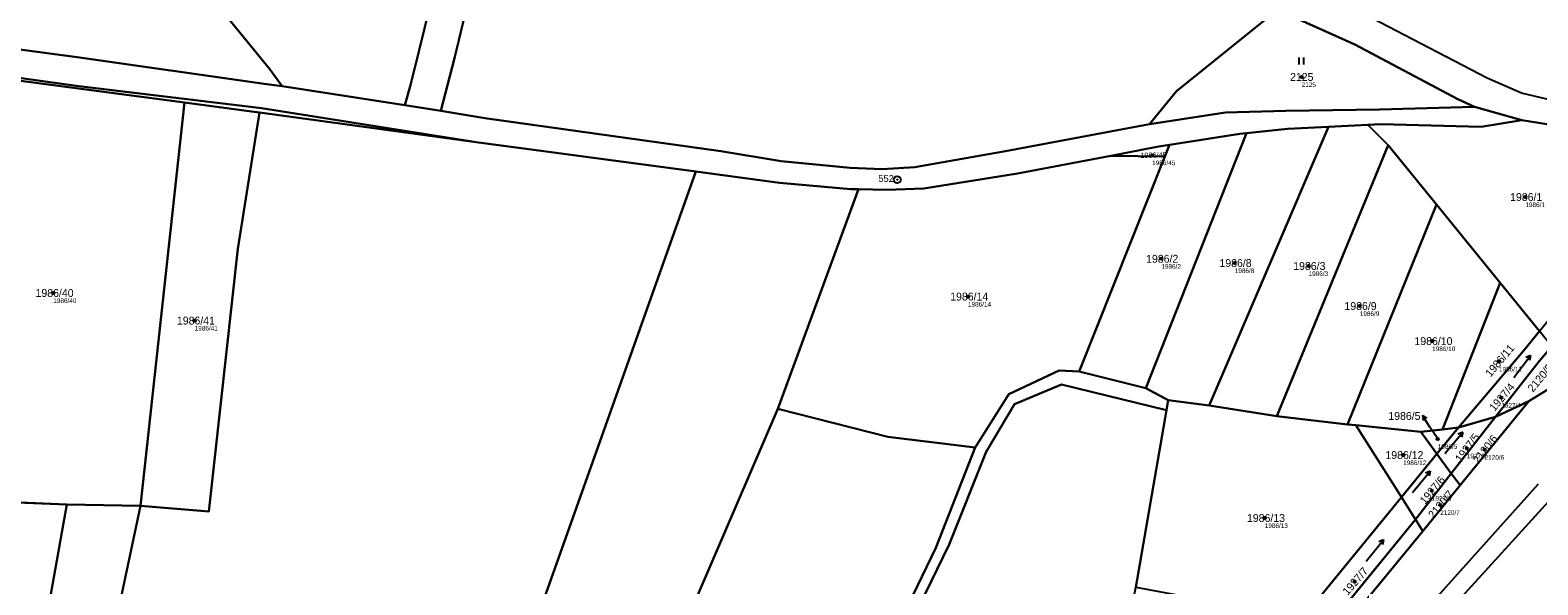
# Model space of a CAD drawing. Extents: x -754731 to -751381, y -1060564 to -1058101.
# Drawn here: x -752361.8 to -752036.1, y -1058465.8 to -1058345.9 of the extents above; entities that cross this region are included whole.
import ezdxf

# ---------------------------------------------------------------- set-up
doc = ezdxf.new("R2010")
doc.units = 0
for name, color, linetype in [('Definiční body', 7, 'Continuous'), ('Hranice parcel', 7, 'Continuous'), ('Parcelní čísla', 7, 'Continuous'), ('Polygon parcely', 7, 'Continuous'), ('Pop  PČ popisy', 7, 'Continuous'), ('Poz předměty', 7, 'Continuous'), ('Vnitřní kresba', 7, 'Continuous'), ('Značky bodu BP', 7, 'Continuous'), ('Značky kultur', 7, 'Continuous')]:
    doc.layers.add(name, color=color, linetype=linetype)

msp = doc.modelspace()

# ---------------------------------------------------------------- linework, layer by layer
at = {"layer": 'Definiční body'}
for centre in [(-752087.13, -1058356.03), (-752119.42, -1058372.94), (-752038.8, -1058381.99), (-752117.44, -1058395.34), (-752101.59, -1058396.27), (-752085.64, -1058396.9), (-752356.82, -1058402.74), (-752159.22, -1058403.51), (-752074.58, -1058405.56), (-752326.28, -1058408.7), (-752058.93, -1058413.14), (-752044.51, -1058417.54), (-752043.99, -1058425.36), (-752057.72, -1058434.27), (-752065.2, -1058437.78), (-752051.45, -1058436.31), (-752047.6, -1058436.62), (-752059.01, -1058445.48), (-752095.11, -1058451.38), (-752057.2, -1058448.54), (-752075.66, -1058465.16)]:
    msp.add_circle(centre, 0.25, dxfattribs=at)
at = {"layer": 'Hranice parcel'}
for p, q in [((-752328.51, -1058361.59), (-752374.84, -1058355.46)), ((-752307.37, -1058358.03), (-752280.89, -1058362.15)), ((-752338, -1058448.78), (-752328.51, -1058361.59)), ((-752280.89, -1058362.15), (-752273.1, -1058363.35)), ((-752049.77, -1058362.46), (-752039.57, -1058365.34)), ((-752265.49, -1058370.15), (-752312.27, -1058363.75)), ((-752072.86, -1058366.37), (-752081.3, -1058366.81)), ((-752072.86, -1058366.37), (-752068.45, -1058370.76)), ((-752120.78, -1058423.34), (-752099.04, -1058368.16)), ((-752081.3, -1058366.81), (-752107.08, -1058427.03)), ((-752218.04, -1058376.46), (-752265.49, -1058370.15)), ((-752116.71, -1058373.23), (-752128.37, -1058373.07)), ((-752115.71, -1058370.72), (-752116.71, -1058373.23)), ((-752092.52, -1058429.33), (-752068.45, -1058370.76)), ((-752068.45, -1058370.76), (-752058.02, -1058383.6)), ((-752116.71, -1058373.23), (-752135.18, -1058419.73)), ((-752182.86, -1058380.32), (-752200.27, -1058427.77)), ((-752077.21, -1058431.16), (-752058.02, -1058383.6)), ((-752058.02, -1058383.6), (-752044.25, -1058400.54)), ((-752056.73, -1058432.23), (-752044.25, -1058400.54)), ((-752044.25, -1058400.54), (-752035.78, -1058410.97)), ((-752135.18, -1058419.73), (-752120.78, -1058423.34)), ((-752038.04, -1058426.09), (-752028.34, -1058420.13)), ((-752120.78, -1058423.34), (-752115.97, -1058425.88)), ((-752116.35, -1058428.1), (-752122.95, -1058466.31)), ((-752115.97, -1058425.88), (-752116.35, -1058428.1)), ((-752115.97, -1058425.88), (-752107.08, -1058427.03)), ((-752107.08, -1058427.03), (-752092.52, -1058429.33)), ((-752052.89, -1058444.3), (-752038.04, -1058426.09)), ((-752045.23, -1058429.52), (-752038.04, -1058426.09)), ((-752092.52, -1058429.33), (-752077.21, -1058431.16)), ((-752077.21, -1058431.16), (-752075.42, -1058431.34)), ((-752075.42, -1058431.34), (-752061.37, -1058432.78)), ((-752075.42, -1058431.34), (-752065.59, -1058446.89)), ((-752054.8, -1058441.74), (-752045.23, -1058429.52)), ((-752053.28, -1058431.83), (-752045.23, -1058429.52)), ((-752056.73, -1058432.23), (-752061.37, -1058432.78)), ((-752061.37, -1058432.78), (-752057.94, -1058437.53)), ((-752057.94, -1058437.53), (-752053.28, -1058431.83)), ((-752053.28, -1058431.83), (-752056.73, -1058432.23)), ((-752057.94, -1058437.53), (-752065.59, -1058446.89)), ((-752057.94, -1058437.53), (-752054.8, -1058441.74)), ((-752062.57, -1058451.67), (-752054.8, -1058441.74)), ((-752060.97, -1058454.21), (-752052.89, -1058444.3)), ((-752054.8, -1058441.74), (-752052.89, -1058444.3)), ((-752353.88, -1058448.45), (-752384.74, -1058447.24)), ((-752065.59, -1058446.89), (-752086.92, -1058473)), ((-752065.59, -1058446.89), (-752062.57, -1058451.67)), ((-752338, -1058448.78), (-752353.88, -1058448.45)), ((-752080.84, -1058474.12), (-752062.57, -1058451.67)), ((-752062.57, -1058451.67), (-752060.97, -1058454.21))]:
    msp.add_line(p, q, dxfattribs=at)
for points in [[(-752393.27, -1058276.03), (-752361.98, -1058305.77), (-752362.42, -1058311.49), (-752399.45, -1058316.23), (-752397.98, -1058330.67), (-752370.06, -1058333.67), (-752342.67, -1058338.32), (-752327.18, -1058333.29), (-752310.08, -1058354.3), (-752307.37, -1058358.03)], [(-752280.89, -1058362.15), (-752279.68, -1058357.8), (-752277.77, -1058350.24), (-752270.79, -1058321.78), (-752263.67, -1058293.19), (-752260.94, -1058280.72)], [(-752273.1, -1058363.35), (-752270.18, -1058351.95), (-752263.3, -1058323.43), (-752255.75, -1058288.01), (-752254.2, -1058282.32)], [(-752265.49, -1058370.15), (-752311.82, -1058362.8), (-752351.91, -1058357.95), (-752405.05, -1058350.56), (-752451.75, -1058344.6), (-752477.78, -1058340.43), (-752575.28, -1058318.18), (-752623.64, -1058307.1), (-752664.66, -1058297.77)], [(-752120.02, -1058366.23), (-752114.19, -1058359.12), (-752092.37, -1058341.51)], [(-752049.77, -1058362.46), (-752053.43, -1058360.82), (-752075.65, -1058349.01), (-752092.37, -1058341.51)], [(-752404.93, -1058344.64), (-752351.17, -1058351.83), (-752311.28, -1058357.49), (-752307.37, -1058358.03)], [(-752312.27, -1058363.75), (-752313.99, -1058363.51), (-752328.51, -1058361.59)], [(-752273.1, -1058363.35), (-752263.61, -1058364.93), (-752212.63, -1058372.09), (-752199.56, -1058374.26), (-752184.66, -1058375.65), (-752177.74, -1058375.99), (-752170.69, -1058375.53), (-752151.12, -1058372.07), (-752120.02, -1058366.23)], [(-752120.02, -1058366.23), (-752103.6, -1058363.72), (-752090.52, -1058363.33), (-752070.3, -1058363.09), (-752049.77, -1058362.46)], [(-752312.27, -1058363.75), (-752316.97, -1058393.22), (-752323.22, -1058450.01), (-752338, -1058448.78)], [(-752039.57, -1058365.34), (-752048.34, -1058366.81), (-752069.98, -1058366.23), (-752072.86, -1058366.37)], [(-752010.28, -1058379.27), (-752018.18, -1058372.53), (-752024.85, -1058368.91), (-752032.37, -1058366.55), (-752039.57, -1058365.34)], [(-752099.04, -1058368.16), (-752100.46, -1058368.3), (-752115.71, -1058370.72)], [(-752081.3, -1058366.81), (-752090.22, -1058367.27), (-752099.04, -1058368.16)], [(-752128.37, -1058373.07), (-752148.51, -1058376.94), (-752168.76, -1058380.14), (-752176.73, -1058380.41), (-752182.86, -1058380.32)], [(-752115.71, -1058370.72), (-752118.4, -1058371.15), (-752128.37, -1058373.07)], [(-752218.04, -1058376.46), (-752261.39, -1058498.65), (-752302.93, -1058590.77), (-752321.53, -1058636.49), (-752325.34, -1058651.33)], [(-752182.86, -1058380.32), (-752184.55, -1058380.3), (-752199.96, -1058378.95), (-752213.25, -1058377.1), (-752218.04, -1058376.46)], [(-752035.78, -1058410.97), (-752039.23, -1058415.27), (-752053.28, -1058431.83)], [(-752045.23, -1058429.52), (-752035.74, -1058417.41), (-752033.08, -1058414.29)], [(-752157.68, -1058436.15), (-752150.38, -1058424.6), (-752139.51, -1058419.47), (-752135.18, -1058419.73)], [(-752116.35, -1058428.1), (-752139.02, -1058422.52), (-752149.16, -1058426.8), (-752155.27, -1058437.08), (-752163.31, -1058457.11), (-752180.29, -1058492.04), (-752210.31, -1058553.5), (-752214.66, -1058555.59)], [(-752200.27, -1058427.77), (-752223.77, -1058482.4), (-752275.74, -1058587.48)], [(-752200.27, -1058427.77), (-752176.52, -1058433.84), (-752157.68, -1058436.15)], [(-752157.68, -1058436.15), (-752166.19, -1058457.8), (-752182.19, -1058491.09), (-752211.86, -1058551.96), (-752220.99, -1058555.89), (-752254.69, -1058577.36)], [(-752353.88, -1058448.45), (-752362.22, -1058495.28), (-752374.41, -1058544.13), (-752391.71, -1058627.32), (-752393.25, -1058645.47), (-752398.01, -1058677.64)], [(-752338, -1058448.78), (-752347.48, -1058493.55), (-752378.58, -1058619.09), (-752387.7, -1058675.22)], [(-752163.57, -1058559.26), (-752136.56, -1058537.31), (-752116.72, -1058517.36), (-752077.63, -1058474.53), (-752060.97, -1058454.21)]]:
    msp.add_lwpolyline(points, dxfattribs=at)
at = {"layer": 'Polygon parcely'}
for points in [[(-752569.74, -1058217.34), (-752521.06, -1058227.6), (-752447.34, -1058242.42), (-752411.68, -1058249.25), (-752394.84, -1058252.3), (-752391.2, -1058252), (-752373.01, -1058256.63), (-752293.92, -1058272.37), (-752260.94, -1058280.72), (-752254.2, -1058282.32), (-752217.08, -1058291.75), (-752194.31, -1058299.45), (-752168.66, -1058309), (-752140.51, -1058319.94), (-752122.29, -1058327.32), (-752108.27, -1058333.72), (-752100.54, -1058337.12), (-752097.41, -1058339.27), (-752092.37, -1058341.51), (-752075.65, -1058349.01), (-752053.43, -1058360.82), (-752049.77, -1058362.46), (-752039.57, -1058365.34), (-752032.37, -1058366.55)], [(-752405.05, -1058350.56), (-752351.91, -1058357.95), (-752311.82, -1058362.8), (-752265.49, -1058370.15), (-752218.04, -1058376.46), (-752213.25, -1058377.1), (-752199.96, -1058378.95), (-752184.55, -1058380.3), (-752182.86, -1058380.32), (-752176.73, -1058380.41), (-752168.76, -1058380.14), (-752148.51, -1058376.94), (-752128.37, -1058373.07), (-752118.4, -1058371.15), (-752115.71, -1058370.72), (-752100.46, -1058368.3), (-752099.04, -1058368.16), (-752090.22, -1058367.27), (-752081.3, -1058366.81), (-752072.86, -1058366.37), (-752069.98, -1058366.23), (-752048.34, -1058366.81), (-752039.57, -1058365.34), (-752049.77, -1058362.46), (-752070.3, -1058363.09), (-752090.52, -1058363.33), (-752103.6, -1058363.72), (-752120.02, -1058366.23), (-752151.12, -1058372.07), (-752170.69, -1058375.53), (-752177.74, -1058375.99), (-752184.66, -1058375.65), (-752199.56, -1058374.26), (-752212.63, -1058372.09), (-752263.61, -1058364.93), (-752273.1, -1058363.35), (-752280.89, -1058362.15), (-752307.37, -1058358.03), (-752311.28, -1058357.49), (-752351.17, -1058351.83), (-752404.93, -1058344.64)], [(-752028.34, -1058420.13), (-752038.04, -1058426.09), (-752052.89, -1058444.3), (-752060.97, -1058454.21), (-752077.63, -1058474.53), (-752116.72, -1058517.36), (-752136.56, -1058537.31), (-752163.57, -1058559.26), (-752184.87, -1058576.74), (-752189.64, -1058580.02), (-752196.57, -1058584.79), (-752200.43, -1058587.45), (-752232.27, -1058609.79), (-752246.6, -1058618.33), (-752262.16, -1058627.61), (-752263.85, -1058628.55), (-752286.25, -1058641.02), (-752341.22, -1058663.93), (-752363.84, -1058672.7)], [(-752180.29, -1058492.04), (-752163.31, -1058457.11), (-752155.27, -1058437.08), (-752149.16, -1058426.8), (-752139.02, -1058422.52), (-752116.35, -1058428.1), (-752115.97, -1058425.88), (-752120.78, -1058423.34), (-752135.18, -1058419.73), (-752139.51, -1058419.47), (-752150.38, -1058424.6), (-752157.68, -1058436.15), (-752166.19, -1058457.8), (-752182.19, -1058491.09)]]:
    msp.add_lwpolyline(points, dxfattribs=at)
for points in [[(-752263.67, -1058293.19), (-752260.94, -1058280.72), (-752293.92, -1058272.37), (-752373.01, -1058256.63), (-752391.2, -1058252), (-752391.76, -1058254.8), (-752392.09, -1058256.11), (-752396.33, -1058273.12), (-752393.27, -1058276.03), (-752361.98, -1058305.77), (-752362.42, -1058311.49), (-752399.45, -1058316.23), (-752397.98, -1058330.67), (-752370.06, -1058333.67), (-752342.67, -1058338.32), (-752327.18, -1058333.29), (-752310.08, -1058354.3), (-752307.37, -1058358.03), (-752280.89, -1058362.15), (-752279.68, -1058357.8), (-752277.77, -1058350.24), (-752270.79, -1058321.78)], [(-752351.17, -1058351.83), (-752311.28, -1058357.49), (-752307.37, -1058358.03), (-752310.08, -1058354.3), (-752327.18, -1058333.29), (-752342.67, -1058338.32), (-752370.06, -1058333.67), (-752397.98, -1058330.67), (-752399.45, -1058316.23), (-752362.42, -1058311.49), (-752361.98, -1058305.77), (-752393.27, -1058276.03), (-752395.42, -1058288.68), (-752400.46, -1058318.36), (-752404.93, -1058344.64)], [(-752263.3, -1058323.43), (-752255.75, -1058288.01), (-752254.2, -1058282.32), (-752260.94, -1058280.72), (-752263.67, -1058293.19), (-752270.79, -1058321.78), (-752277.77, -1058350.24), (-752279.68, -1058357.8), (-752280.89, -1058362.15), (-752273.1, -1058363.35), (-752270.18, -1058351.95)], [(-752194.31, -1058299.45), (-752217.08, -1058291.75), (-752254.2, -1058282.32), (-752255.75, -1058288.01), (-752263.3, -1058323.43), (-752270.18, -1058351.95), (-752273.1, -1058363.35), (-752263.61, -1058364.93), (-752212.63, -1058372.09), (-752199.56, -1058374.26), (-752184.66, -1058375.65), (-752177.74, -1058375.99), (-752170.69, -1058375.53), (-752151.12, -1058372.07), (-752120.02, -1058366.23), (-752114.19, -1058359.12), (-752092.37, -1058341.51), (-752097.41, -1058339.27), (-752100.54, -1058337.12), (-752108.27, -1058333.72), (-752122.29, -1058327.32), (-752140.51, -1058319.94), (-752168.66, -1058309)], [(-752665.34, -1058300.9), (-752665.48, -1058301.64), (-752625.57, -1058310.15), (-752532.75, -1058329.95), (-752505.54, -1058335.75), (-752476.9, -1058341.86), (-752467.48, -1058343.12), (-752437.11, -1058347.18), (-752408.37, -1058351.03), (-752374.84, -1058355.46), (-752328.51, -1058361.59), (-752313.99, -1058363.51), (-752312.27, -1058363.75), (-752265.49, -1058370.15), (-752311.82, -1058362.8), (-752351.91, -1058357.95), (-752405.05, -1058350.56), (-752451.75, -1058344.6), (-752477.78, -1058340.43), (-752575.28, -1058318.18), (-752623.64, -1058307.1), (-752664.66, -1058297.77)], [(-752103.6, -1058363.72), (-752090.52, -1058363.33), (-752070.3, -1058363.09), (-752049.77, -1058362.46), (-752053.43, -1058360.82), (-752075.65, -1058349.01), (-752092.37, -1058341.51), (-752114.19, -1058359.12), (-752120.02, -1058366.23)], [(-752374.84, -1058355.46), (-752384.74, -1058447.24), (-752353.88, -1058448.45), (-752338, -1058448.78), (-752328.51, -1058361.59)], [(-752328.51, -1058361.59), (-752338, -1058448.78), (-752323.22, -1058450.01), (-752316.97, -1058393.22), (-752312.27, -1058363.75), (-752313.99, -1058363.51)], [(-752316.97, -1058393.22), (-752323.22, -1058450.01), (-752338, -1058448.78), (-752347.48, -1058493.55), (-752378.58, -1058619.09), (-752387.7, -1058675.22), (-752365.88, -1058667.79), (-752343.61, -1058659.17), (-752325.34, -1058651.33), (-752321.53, -1058636.49), (-752302.93, -1058590.77), (-752261.39, -1058498.65), (-752218.04, -1058376.46), (-752265.49, -1058370.15), (-752312.27, -1058363.75)], [(-752092.52, -1058429.33), (-752068.45, -1058370.76), (-752072.86, -1058366.37), (-752081.3, -1058366.81), (-752107.08, -1058427.03)], [(-752068.45, -1058370.76), (-752058.02, -1058383.6), (-752044.25, -1058400.54), (-752035.78, -1058410.97), (-752010.28, -1058379.27), (-752018.18, -1058372.53), (-752024.85, -1058368.91), (-752032.37, -1058366.55), (-752039.57, -1058365.34), (-752048.34, -1058366.81), (-752069.98, -1058366.23), (-752072.86, -1058366.37)], [(-752099.04, -1058368.16), (-752100.46, -1058368.3), (-752115.71, -1058370.72), (-752116.71, -1058373.23), (-752135.18, -1058419.73), (-752120.78, -1058423.34)], [(-752099.04, -1058368.16), (-752120.78, -1058423.34), (-752115.97, -1058425.88), (-752107.08, -1058427.03), (-752081.3, -1058366.81), (-752090.22, -1058367.27)], [(-752148.51, -1058376.94), (-752168.76, -1058380.14), (-752176.73, -1058380.41), (-752182.86, -1058380.32), (-752200.27, -1058427.77), (-752176.52, -1058433.84), (-752157.68, -1058436.15), (-752150.38, -1058424.6), (-752139.51, -1058419.47), (-752135.18, -1058419.73), (-752116.71, -1058373.23), (-752128.37, -1058373.07)], [(-752118.4, -1058371.15), (-752128.37, -1058373.07), (-752116.71, -1058373.23), (-752115.71, -1058370.72)], [(-752092.52, -1058429.33), (-752077.21, -1058431.16), (-752058.02, -1058383.6), (-752068.45, -1058370.76)], [(-752325.34, -1058651.33), (-752303.05, -1058641.77), (-752291.62, -1058617.32), (-752275.74, -1058587.48), (-752223.77, -1058482.4), (-752200.27, -1058427.77), (-752182.86, -1058380.32), (-752184.55, -1058380.3), (-752199.96, -1058378.95), (-752213.25, -1058377.1), (-752218.04, -1058376.46), (-752261.39, -1058498.65), (-752302.93, -1058590.77), (-752321.53, -1058636.49)], [(-752056.73, -1058432.23), (-752044.25, -1058400.54), (-752058.02, -1058383.6), (-752077.21, -1058431.16), (-752075.42, -1058431.34), (-752061.37, -1058432.78)], [(-752044.25, -1058400.54), (-752056.73, -1058432.23), (-752053.28, -1058431.83), (-752039.23, -1058415.27), (-752035.78, -1058410.97)], [(-752035.74, -1058417.41), (-752033.08, -1058414.29), (-752035.78, -1058410.97), (-752039.23, -1058415.27), (-752053.28, -1058431.83), (-752045.23, -1058429.52)], [(-752038.04, -1058426.09), (-752028.34, -1058420.13), (-752033.08, -1058414.29), (-752035.74, -1058417.41), (-752045.23, -1058429.52)], [(-752139.02, -1058422.52), (-752149.16, -1058426.8), (-752155.27, -1058437.08), (-752163.31, -1058457.11), (-752180.29, -1058492.04), (-752210.31, -1058553.5), (-752214.66, -1058555.59), (-752229.17, -1058590.17), (-752220.75, -1058586.27), (-752203.39, -1058582.49), (-752188.34, -1058572.45), (-752167.16, -1058556.16), (-752143.2, -1058534.36), (-752134.19, -1058526.16), (-752127.08, -1058488.55), (-752122.95, -1058466.31), (-752116.35, -1058428.1)], [(-752223.77, -1058482.4), (-752275.74, -1058587.48), (-752254.69, -1058577.36), (-752220.99, -1058555.89), (-752211.86, -1058551.96), (-752182.19, -1058491.09), (-752166.19, -1058457.8), (-752157.68, -1058436.15), (-752176.52, -1058433.84), (-752200.27, -1058427.77)], [(-752122.95, -1058466.31), (-752086.92, -1058473), (-752065.59, -1058446.89), (-752075.42, -1058431.34), (-752077.21, -1058431.16), (-752092.52, -1058429.33), (-752107.08, -1058427.03), (-752115.97, -1058425.88), (-752116.35, -1058428.1)], [(-752038.04, -1058426.09), (-752045.23, -1058429.52), (-752054.8, -1058441.74), (-752052.89, -1058444.3)], [(-752075.42, -1058431.34), (-752065.59, -1058446.89), (-752057.94, -1058437.53), (-752061.37, -1058432.78)], [(-752057.94, -1058437.53), (-752054.8, -1058441.74), (-752045.23, -1058429.52), (-752053.28, -1058431.83)], [(-752057.94, -1058437.53), (-752053.28, -1058431.83), (-752056.73, -1058432.23), (-752061.37, -1058432.78)], [(-752062.57, -1058451.67), (-752054.8, -1058441.74), (-752057.94, -1058437.53), (-752065.59, -1058446.89)], [(-752052.89, -1058444.3), (-752054.8, -1058441.74), (-752062.57, -1058451.67), (-752060.97, -1058454.21)], [(-752384.74, -1058447.24), (-752401.47, -1058447.74), (-752419.28, -1058626.09), (-752423.03, -1058683.23), (-752416.03, -1058681.41), (-752398.01, -1058677.64), (-752393.25, -1058645.47), (-752391.71, -1058627.32), (-752374.41, -1058544.13), (-752362.22, -1058495.28), (-752353.88, -1058448.45)], [(-752086.92, -1058473), (-752080.84, -1058474.12), (-752062.57, -1058451.67), (-752065.59, -1058446.89)], [(-752398.01, -1058677.64), (-752389.67, -1058675.89), (-752387.7, -1058675.22), (-752378.58, -1058619.09), (-752347.48, -1058493.55), (-752338, -1058448.78), (-752353.88, -1058448.45), (-752362.22, -1058495.28), (-752374.41, -1058544.13), (-752391.71, -1058627.32), (-752393.25, -1058645.47)], [(-752163.57, -1058559.26), (-752136.56, -1058537.31), (-752116.72, -1058517.36), (-752077.63, -1058474.53), (-752060.97, -1058454.21), (-752062.57, -1058451.67), (-752080.84, -1058474.12), (-752089.64, -1058484.92), (-752104.74, -1058503.45), (-752121.04, -1058519.74), (-752139.38, -1058537.31)]]:
    msp.add_lwpolyline(points, close=True, dxfattribs=at)
at = {"layer": 'Pop  PČ popisy'}
for p, q in [((-752059.41, -1058431.71), (-752061.04, -1058429.19)), ((-752061.04, -1058429.19), (-752060.08, -1058429.76)), ((-752061.04, -1058429.19), (-752060.92, -1058430.31)), ((-752057.72, -1058434.27), (-752059.41, -1058431.71))]:
    msp.add_line(p, q, dxfattribs=at)
at = {"layer": 'Poz předměty'}
for p, q in [((-752097.23, -1058512.27), (-752036, -1058444)), ((-752033.1, -1058447), (-752093.98, -1058514.06))]:
    msp.add_line(p, q, dxfattribs=at)
at = {"layer": 'Vnitřní kresba'}
for p, q in [((-752047.04, -1058356.31), (-752072.01, -1058343.31)), ((-752039.65, -1058359.56), (-752047.04, -1058356.31)), ((-752023.18, -1058363.42), (-752039.65, -1058359.56))]:
    msp.add_line(p, q, dxfattribs=at)
at = {"layer": 'Značky bodu BP'}
for radius in [0.75, 0.03]:
    msp.add_circle((-752174.49, -1058378.22), radius, dxfattribs=at)
at = {"layer": 'Značky kultur'}
for p, q in [((-752087.64, -1058353.33), (-752087.64, -1058351.83)), ((-752086.64, -1058353.33), (-752086.64, -1058351.83)), ((-752041.33, -1058421.01), (-752037.72, -1058416.22)), ((-752037.72, -1058416.22), (-752038.71, -1058416.69)), ((-752037.72, -1058416.22), (-752037.91, -1058417.3)), ((-752056.21, -1058437.46), (-752052.35, -1058432.86)), ((-752052.35, -1058432.86), (-752053.37, -1058433.29)), ((-752052.35, -1058432.86), (-752052.6, -1058433.94)), ((-752063.21, -1058445.86), (-752059.35, -1058441.26)), ((-752059.35, -1058441.26), (-752060.37, -1058441.69)), ((-752059.35, -1058441.26), (-752059.6, -1058442.33)), ((-752073.21, -1058460.73), (-752069.44, -1058456.07)), ((-752069.44, -1058456.07), (-752070.44, -1058456.51)), ((-752069.44, -1058456.07), (-752069.66, -1058457.15))]:
    msp.add_line(p, q, dxfattribs=at)

# ---------------------------------------------------------------- texts
at = {"layer": 'Definiční body'}
for s, p in [('2125', (-752087.13, -1058358.19)), ('1986/45', (-752119.42, -1058375.1)), ('1986/1', (-752038.8, -1058384.15)), ('1986/2', (-752117.44, -1058397.5)), ('1986/8', (-752101.59, -1058398.43)), ('1986/3', (-752085.64, -1058399.06)), ('1986/40', (-752356.82, -1058404.9)), ('1986/14', (-752159.22, -1058405.67)), ('1986/9', (-752074.58, -1058407.72)), ('1986/41', (-752326.28, -1058410.86)), ('1986/10', (-752058.93, -1058415.3)), ('1986/11', (-752044.51, -1058419.7)), ('1927/4', (-752043.99, -1058427.52)), ('1986/5', (-752057.72, -1058436.43)), ('1927/5', (-752051.45, -1058438.47)), ('2120/6', (-752047.6, -1058438.78)), ('1986/12', (-752065.2, -1058439.94)), ('1927/6', (-752059.01, -1058447.64)), ('2120/7', (-752057.2, -1058450.7)), ('1986/13', (-752095.11, -1058453.54))]:
    msp.add_text(s, height=1, dxfattribs=at).set_placement(p)
at = {"layer": 'Parcelní čísla'}
for s, p in [('2125', (-752089.64, -1058356.88)), ('1986/1', (-752042.1, -1058382.84)), ('1986/2', (-752120.74, -1058396.19)), ('1986/8', (-752104.9, -1058397.12)), ('1986/3', (-752088.95, -1058397.75)), ('1986/40', (-752360.66, -1058403.59)), ('1986/14', (-752163.06, -1058404.36)), ('1986/9', (-752077.89, -1058406.41)), ('1986/41', (-752330.12, -1058409.55)), ('1986/10', (-752062.77, -1058413.99)), ('1986/5', (-752068.41, -1058430.17)), ('1986/12', (-752069.04, -1058438.63)), ('1986/13', (-752098.95, -1058452.23))]:
    msp.add_text(s, height=1.7, dxfattribs=at).set_placement(p)
for s, height, rotation, p in [('1986/45', 1.139, 1, (-752121.98, -1058373.55)), ('1986/11', 1.7, 50, (-752046.33, -1058421.03)), ('2120/5', 1.7, 50, (-752037.18, -1058424.29)), ('1927/4', 1.7, 50, (-752045.46, -1058428.44)), ('1927/5', 1.7, 53, (-752052.76, -1058439.46)), ('2120/6', 1.7, 52, (-752048.96, -1058439.75)), ('1927/6', 1.7, 50, (-752060.48, -1058448.56)), ('2120/7', 1.7, 50, (-752058.67, -1058451.62)), ('1927/7', 1.7, 49, (-752077.19, -1058468.21))]:
    msp.add_text(s, height=height, rotation=rotation, dxfattribs=at).set_placement(p)
at = {"layer": 'Značky bodu BP'}
msp.add_text('552', height=1.5, dxfattribs=at).set_placement((-752178.59, -1058378.72))

doc.saveas('drawing.dxf')
